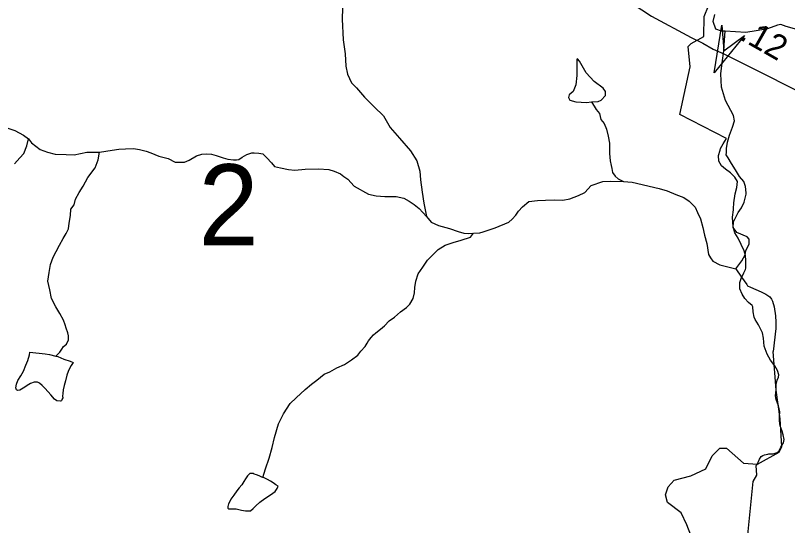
# Model space of a CAD drawing. Extents: x 2056842 to 2160602, y 826753 to 1016856.
# Drawn here: x 2083435 to 2087342, y 863697 to 866279 of the extents above; entities that cross this region are included whole.
import ezdxf

# ---------------------------------------------------------------- set-up
doc = ezdxf.new("R2010")
doc.units = 0
for name, color, linetype in [('Exist Boundary Political City Limit New', 7, 'Continuous'), ('Exist Hydrographic Creek Single Shore', 7, 'Continuous'), ('Exist Hydrographic Lake Shore', 7, 'Continuous'), ('Exist Hydrographic Misc Water Feature', 7, 'Continuous'), ('Exist Road Primary NC Attributed', 7, 'Continuous'), ('Exist Road Primary NC Service Mileage Hundredths English Label', 7, 'Continuous'), ('Exist Road Secondary Structure Standard Bridge Attributed CELL', 7, 'Continuous'), ('Exist Road Secondary Structure Standard Bridge Number Label', 7, 'Continuous'), ('Map Preparation Boundary City Limit Buffer Line', 7, 'Continuous')]:
    doc.layers.add(name, color=color, linetype=linetype)

msp = doc.modelspace()

# ---------------------------------------------------------------- linework, layer by layer
at = {"layer": 'Exist Boundary Political City Limit New'}
for points in [[(2087074.8, 865177.9), (2087066, 865208.9), (2087063.6, 865257.8), (2087067.6, 865294.9), (2087068.2, 865300.8), (2087070.2, 865330.6), (2087077.6, 865376.2), (2087085.5, 865407.4), (2087087.9, 865438), (2087075, 865460.8), (2087053.2, 865481.6), (2087028.4, 865500.9), (2087008, 865518.4), (2086993.9, 865541.7), (2086992.6, 865569.9), (2087000.5, 865597.4), (2087002.9, 865605.5), (2087016.6, 865629.3), (2087032.5, 865656.7), (2086796.5, 865777.4), (2086848.9, 866018.1), (2086839, 866121.6), (2086854.4, 866136.1), (2086917.5, 866171.3), (2086919.5, 866272.4), (2087006.9, 866490.9)], [(2087117.8, 863415.2), (2087167.5, 863920.8), (2087186.2, 863951.6), (2087183.1, 864000.6), (2087186, 864004.5), (2087191, 864014.9), (2087194.8, 864022.2), (2087200.2, 864032.6), (2087209, 864046.2), (2087217.4, 864051.2), (2087225.8, 864056), (2087242.2, 864059), (2087246.5, 864059.8), (2087248.5, 864059.8), (2087268.9, 864060.7), (2087283.5, 864064.6), (2087286.9, 864065.6), (2087297.1, 864074.1), (2087308.2, 864093.3), (2087318.4, 864111.1), (2087320.9, 864115.4), (2087324.4, 864133.5), (2087320.2, 864156.2), (2087314.1, 864175), (2087304, 864201.8), (2087301, 864227.8), (2087301.6, 864251.8), (2087303.1, 864272.6), (2087296.1, 864302.6), (2087284.8, 864334.9), (2087281.4, 864353.8), (2087283.2, 864369.4), (2087284, 864384.2), (2087284.2, 864411.8), (2087290.1, 864432.6), (2087296.8, 864447.5), (2087297.5, 864460.3), (2087291.8, 864481.5), (2087276.8, 864505.4), (2087255.9, 864534.1), (2087238.9, 864564.4), (2087224.1, 864605.9), (2087219.5, 864644.8), (2087215.4, 864672.8), (2087195.1, 864712.6), (2087178.1, 864740.1), (2087172.9, 864752.5), (2087168.6, 864779.3), (2087166.5, 864804.1), (2087162.1, 864811.7), (2087144, 864825.6), (2087125.5, 864846.2), (2087112.5, 864867.8), (2087101.1, 864894.9), (2087099.8, 864926.9), (2087106.8, 864947.4), (2087120.6, 864975.5), (2087129.8, 864993.6), (2087131.6, 865000), (2087131.4, 865026.4), (2087131.6, 865039.4), (2087129.4, 865063.1), (2087122.8, 865087.1), (2087107.8, 865118.9), (2087092, 865151.3), (2087074.8, 865177.9)]]:
    msp.add_lwpolyline(points, dxfattribs=at)
at = {"layer": 'Exist Hydrographic Creek Single Shore'}
for points in [[(2085089.5, 866315.1), (2085087.9, 866258.9), (2085092.4, 866155.3), (2085102.7, 866085), (2085106.6, 866021.2), (2085114.8, 865981.4), (2085135.1, 865937.3), (2085161.3, 865911.5), (2085201.3, 865865.6), (2085249.5, 865815.7), (2085297.5, 865769.9), (2085331.7, 865712), (2085378, 865658.2), (2085434, 865594.2), (2085466.6, 865542.2), (2085480.6, 865490.6), (2085484.7, 865446.5), (2085493.1, 865384.4), (2085500.7, 865328.5), (2085515.2, 865260.5)], [(2082992.9, 866016.6), (2083000.9, 866008.5), (2083025.1, 865990.6), (2083043.1, 865976.6), (2083073.3, 865954.9), (2083097.3, 865929), (2083137.4, 865886.8), (2083173.7, 865841.1), (2083205.9, 865805.4), (2083235.9, 865775.3), (2083283.9, 865755.4), (2083340, 865727.8), (2083391.9, 865709.8), (2083432.1, 865696.1), (2083476.2, 865672.3), (2083500.4, 865654)], [(2083500.4, 865654), (2083516.2, 865634.1), (2083560.3, 865600.3), (2083596.6, 865586.3), (2083636.5, 865576.6), (2083692.3, 865574.6), (2083732.5, 865573), (2083796.5, 865587.2), (2083860.3, 865587.3)], [(2083860.3, 865587.3), (2083892.2, 865591.4), (2083924.2, 865597.4), (2083958.1, 865601.6), (2083992.5, 865603.8), (2084032.3, 865605.8), (2084062.4, 865600.1), (2084096.3, 865592.1), (2084120.1, 865584), (2084160, 865566.2), (2084208.2, 865554.4), (2084242.7, 865536.6), (2084270.8, 865536.4), (2084290.2, 865536.7), (2084314.4, 865546.8), (2084350.5, 865568.9), (2084378.6, 865576.9), (2084402.2, 865579), (2084426.6, 865576.9), (2084450.4, 865569.2), (2084486.3, 865557.3), (2084510.3, 865551.2), (2084538.6, 865547.4), (2084554.1, 865547.4), (2084566, 865549.7), (2084582.2, 865561.9), (2084606.4, 865575.6), (2084630.4, 865583.7), (2084642.3, 865584), (2084666.3, 865582), (2084686.4, 865578.1), (2084706.5, 865558.1), (2084730.5, 865532), (2084746.3, 865514.2), (2084776.2, 865508), (2084816.4, 865498.4), (2084848.2, 865496.3), (2084900.5, 865500.6), (2084968.4, 865502.9), (2085020.4, 865499), (2085048.5, 865491.1), (2085080.5, 865477.4), (2085096.5, 865463.2), (2085116.8, 865449.6), (2085148.8, 865415.4), (2085221, 865373.7), (2085260.8, 865365.6), (2085304.8, 865361.8), (2085361, 865362.2), (2085400.8, 865354.1), (2085427.1, 865338.3), (2085452.9, 865322.4), (2085477.3, 865302.4), (2085515.2, 865260.5)], [(2085753.5, 865177.4), (2085785.3, 865179.4), (2085801.3, 865183.5), (2085831.4, 865193.5), (2085863.2, 865203.7), (2085931.3, 865231.9), (2085949.1, 865247.9), (2085967, 865267.9), (2085980.9, 865288.1), (2086001.2, 865310.2), (2086032.8, 865336.3), (2086076.7, 865342.1), (2086117.1, 865344.6), (2086160.7, 865344.8), (2086204.6, 865343.1), (2086240.9, 865351), (2086284.8, 865367.1), (2086316.8, 865383.3), (2086348.4, 865417.4), (2086407.4, 865437.9), (2086447.4, 865440.4), (2086511, 865437.7)], [(2086511, 865437.7), (2086556.1, 865435.4), (2086692.6, 865402.2), (2086732.6, 865390.4), (2086776.9, 865372.4), (2086816.9, 865357), (2086844.8, 865339), (2086875.1, 865308.8), (2086887, 865281), (2086900.8, 865248.9), (2086913.5, 865205.2), (2086921.1, 865167.1), (2086933.4, 865125.1), (2086941.4, 865069.1), (2086951.6, 865051.3), (2086963.7, 865035.3), (2086999.4, 865017.2), (2087080.8, 864996.2)], [(2085515.2, 865260.5), (2085539.2, 865233), (2085575.3, 865214.9), (2085631.1, 865201.2), (2085675.2, 865185.2), (2085703.3, 865177.3), (2085725.4, 865175.5), (2085753.5, 865177.4)], [(2085183, 864579.7), (2085205.2, 864603.5), (2085214, 864619.6), (2085222.2, 864631.7), (2085235.1, 864649.7), (2085246.8, 864661.7), (2085259.1, 864672), (2085281.3, 864691.8), (2085303, 864708), (2085326.8, 864734), (2085352.8, 864752.3), (2085382.8, 864778.2), (2085414.3, 864800.3), (2085430.5, 864818.4), (2085446.7, 864846.4), (2085454.3, 864874.5), (2085456.6, 864902.6), (2085460.1, 864934.5), (2085472, 864970.5), (2085496, 865004.5), (2085519.9, 865040.7), (2085551.5, 865072.8), (2085573.5, 865095.1), (2085609.6, 865116.8), (2085649.3, 865129), (2085689.5, 865141.2), (2085737.3, 865157.5), (2085753.5, 865177.4)], [(2087080.8, 864996.2), (2087109.6, 864953.6), (2087135.8, 864917.6), (2087139.9, 864909.6), (2087153.9, 864903.8), (2087207.8, 864880), (2087231.9, 864868), (2087251.9, 864854.2), (2087260.2, 864842.2), (2087266.2, 864832.2), (2087274.2, 864804.2), (2087280.4, 864758.1), (2087282.4, 864726.2), (2087282.4, 864694.1), (2087269.3, 864577.5)], [(2084693, 863938.3), (2084686.7, 863940.2), (2084701, 863984.1), (2084718.8, 864038.1), (2084734.6, 864092.1), (2084746.5, 864142.3), (2084766.2, 864212.4), (2084792, 864262.4), (2084825.6, 864314.5), (2084855.8, 864344.5), (2084901.5, 864386.6), (2084933.5, 864413.1), (2084959.7, 864432.9), (2084997.5, 864463), (2085025.4, 864475), (2085061.4, 864495.1), (2085099.4, 864513.2), (2085134.9, 864535.5), (2085166.8, 864559.5), (2085183, 864579.7)], [(2086851.7, 863648.7), (2086832.1, 863700.6), (2086804.3, 863761.4), (2086734.5, 863814.1), (2086723.9, 863853.6), (2086737.6, 863894), (2086767.9, 863926.9), (2086852.3, 863949.4), (2086928.7, 863984.9), (2086960.3, 864049.5), (2086999.8, 864089.1), (2087032.7, 864089.1), (2087119.7, 864012.6), (2087189.1, 864008.2), (2087300.2, 864068), (2087313.4, 864098.3), (2087304.1, 864238.1), (2087284.4, 864382.7), (2087269.3, 864577.5)]]:
    msp.add_lwpolyline(points, dxfattribs=at)
at = {"layer": 'Exist Hydrographic Lake Shore'}
for points in [[(2087027, 866199.5), (2087008.4, 866198.7), (2086978.4, 866209.9), (2086964.7, 866247.4), (2086974.7, 866283.7)], [(2087388.2, 866207.6), (2087334.5, 866222.6), (2087308.3, 866232.6), (2087290.8, 866230.1), (2087240.8, 866211.3), (2087183.3, 866200.1), (2087130.8, 866192.6), (2087027, 866199.5)]]:
    msp.add_lwpolyline(points, dxfattribs=at)
at = {"layer": 'Exist Hydrographic Misc Water Feature'}
msp.add_line((2083639.4, 864554.8), (2083659.3, 864574.9), dxfattribs=at)
for points in [[(2087080.8, 864996.2), (2087110.8, 865037.5), (2087127.1, 865067.5), (2087130.8, 865088.8), (2087147.1, 865121.3), (2087147.1, 865146.3), (2087138.3, 865158.8), (2087085.8, 865180), (2087067.1, 865205), (2087068.4, 865233.8), (2087092.1, 865281.3), (2087108.3, 865305), (2087122.7, 865333.6), (2087132.4, 865373.7), (2087132.6, 865381.6), (2087128.3, 865413.5), (2087120.3, 865437.6), (2087098.1, 865463.4), (2087078.2, 865497.2), (2087057.8, 865529.5), (2087042, 865557.4), (2087031.8, 865573.3), (2087033.7, 865585.1), (2087033.8, 865605.1), (2087037.8, 865637.2), (2087047.4, 865673.4), (2087063.3, 865713.4), (2087073.1, 865745.4), (2087068.8, 865772), (2087028.7, 865847.4), (2087006.9, 865914.8), (2087004.2, 865983.5), (2087010.9, 866038.7), (2087020.3, 866099.3), (2087023, 866153.2), (2087027, 866199.5)], [(2086349.6, 865841.1), (2086383.6, 865843.1), (2086398.6, 865849.4), (2086419.9, 865873.1), (2086421.1, 865894.4), (2086408.6, 865910.6), (2086363.7, 865944.4), (2086322.4, 865988.1), (2086289.9, 866046.9), (2086278.7, 866059.4), (2086274.9, 866056.9), (2086274.9, 866038.2), (2086276.2, 865974.4), (2086271.2, 865926.9), (2086257.4, 865894.4), (2086237.5, 865876.9), (2086233.7, 865863.1), (2086240, 865849.4), (2086271.2, 865840.6), (2086323.7, 865838.1), (2086349.6, 865841.1)], [(2086349.6, 865841.1), (2086373.8, 865803.4), (2086389.8, 865781.6), (2086397.8, 865751.4), (2086414.2, 865731.5), (2086426.1, 865703.3), (2086434.5, 865667.7), (2086440.5, 865631.8), (2086440.7, 865579.5), (2086444.4, 865543.6), (2086448.7, 865519.8), (2086452.8, 865503.7), (2086456.7, 865483.7), (2086468.8, 865465.6), (2086484.8, 865451.8), (2086511, 865437.7)], [(2083430.9, 865527.8), (2083456.7, 865558), (2083476.6, 865580.1), (2083492.2, 865618.3), (2083500.4, 865654)], [(2083659.3, 864574.9), (2083669.6, 864590.8), (2083678.8, 864602.8), (2083692.7, 864614.9), (2083703.2, 864636.9), (2083703.6, 864657.1), (2083699.5, 864673.2), (2083691.5, 864696.6), (2083687.2, 864712.7), (2083677.3, 864736.9), (2083658.7, 864770.6), (2083638.8, 864804.8), (2083616.6, 864846.7), (2083608.7, 864890.6), (2083598.4, 864934.7), (2083606.2, 864978.6), (2083612.1, 865018.7), (2083626.1, 865054.8), (2083641.7, 865084.8), (2083657.7, 865116.9), (2083675.7, 865150.6), (2083691.7, 865175), (2083703.6, 865198.8), (2083707.5, 865227), (2083713.2, 865267.1), (2083715.3, 865298.9), (2083731.3, 865320.8), (2083738.9, 865348.8), (2083756.9, 865383.1), (2083777, 865414.8), (2083801, 865459.1), (2083838.3, 865507.4), (2083852.7, 865547.5), (2083860.3, 865587.3)], [(2083639.4, 864554.8), (2083649.3, 864552.9), (2083679.6, 864539), (2083711.4, 864528.9), (2083727.6, 864523.2), (2083717.1, 864507), (2083709.7, 864495.1), (2083701.5, 864476.8), (2083695.6, 864459.1), (2083687.6, 864429), (2083681.9, 864406.8), (2083675.7, 864385), (2083674.1, 864365), (2083673.7, 864352.9), (2083674.1, 864343), (2083669.8, 864334.7), (2083667.9, 864329), (2083662.2, 864327), (2083643.7, 864329), (2083631.8, 864336.9), (2083613.8, 864358.6), (2083600, 864374.6), (2083583.8, 864392.4), (2083569.7, 864406.8), (2083556, 864418.6), (2083545.9, 864422.5), (2083529.7, 864422.5), (2083511.7, 864416.3), (2083493.8, 864406.5), (2083481.9, 864398.1), (2083465.9, 864388.4), (2083457.9, 864382.3), (2083445.8, 864380), (2083440.1, 864384.1), (2083437.4, 864394.3), (2083439.7, 864412.2), (2083447.7, 864432.1), (2083461.6, 864454.4), (2083475.8, 864478.2), (2083487.5, 864508.5), (2083497.5, 864532.1), (2083505.3, 864562.1), (2083506.9, 864574.5)], [(2083506.9, 864574.5), (2083585.3, 864566.7), (2083607, 864562.5), (2083639.4, 864554.8)], [(2084693, 863938.3), (2084686.7, 863940.2), (2084680.9, 863942), (2084669, 863949.9), (2084655.2, 863954), (2084643.1, 863957.9), (2084637, 863960.1), (2084628.8, 863961.7), (2084621, 863960.1), (2084608.9, 863949.7), (2084599.1, 863933.7), (2084591.3, 863919.9), (2084580.8, 863903.7), (2084567.3, 863887.9), (2084555, 863873.5), (2084539.6, 863851.5), (2084525.6, 863831.7), (2084521.1, 863823.4), (2084513.5, 863807.5), (2084509.4, 863793.6), (2084509.4, 863785.5), (2084513.3, 863781.6), (2084533.4, 863781.4), (2084551.7, 863781.5), (2084579.6, 863775.6), (2084599.7, 863771.8), (2084609.5, 863772), (2084623.5, 863771.9), (2084637.4, 863784), (2084651.8, 863798), (2084671.2, 863816.1), (2084697.3, 863834.1), (2084725.4, 863852.1), (2084749.2, 863870.5), (2084759.2, 863884.3), (2084764.9, 863896.4), (2084753, 863904.3), (2084739.1, 863914.2), (2084725, 863922), (2084711, 863930.2), (2084693, 863938.3)]]:
    msp.add_lwpolyline(points, dxfattribs=at)
at = {"layer": 'Exist Road Primary NC Attributed'}
for points in [[(2084851.1, 868465), (2085025.1, 868251.2), (2085479.5, 867632.3), (2085556.7, 867525.5), (2085753.1, 867254.1), (2085810.8, 867172.9), (2085891.9, 867061.6), (2086014.4, 866893.7), (2086077.1, 866804.8), (2086151, 866709.1), (2086172.2, 866681.6), (2086210.8, 866638.6), (2086255.1, 866591), (2086322.8, 866526.1), (2086373.1, 866481.3), (2086420.7, 866441), (2086476.1, 866396.3), (2086536, 866352.6), (2086604.8, 866307.3), (2086654, 866275.4), (2086854.9, 866166.9), (2086913.1, 866138.3), (2086965.1, 866108.7), (2087019.4, 866084)], [(2087019.4, 866084), (2087174.4, 866006.8), (2087398.2, 865894.3), (2087538.1, 865817.7), (2087640.5, 865758.4), (2087706.6, 865715.3), (2087842, 865625.2), (2087908, 865573.2), (2088055.7, 865457.3), (2088182.7, 865356.1), (2088442.4, 865154.1), (2088545.3, 865072.4), (2088664.5, 864981.1), (2088746.2, 864918.5), (2088985.1, 864756.2), (2089065.2, 864701.9), (2089207.3, 864611.8), (2089259.3, 864582.2), (2089298.5, 864560.9), (2089393.7, 864515), (2089537.4, 864448.4), (2089691.3, 864383.5), (2089971.1, 864267.7)]]:
    msp.add_lwpolyline(points, dxfattribs=at)
at = {"layer": 'Exist Road Secondary Structure Standard Bridge Attributed CELL'}
msp.add_lwpolyline([(2087124.1, 866177.6), (2086970.9, 865987.9), (2087008.7, 866228.8), (2087020.3, 866099.3)], close=True, dxfattribs=at)
at = {"layer": 'Map Preparation Boundary City Limit Buffer Line'}
for points in [[(2087074.8, 865177.9), (2087066, 865208.9), (2087063.6, 865257.8), (2087067.6, 865294.9), (2087068.2, 865300.8), (2087070.2, 865330.6), (2087077.6, 865376.2), (2087085.5, 865407.4), (2087087.9, 865438), (2087075, 865460.8), (2087053.2, 865481.6), (2087028.4, 865500.9), (2087008, 865518.4), (2086993.9, 865541.7), (2086992.6, 865569.9), (2087000.5, 865597.4), (2087002.9, 865605.5), (2087016.6, 865629.3), (2087032.5, 865656.7), (2086796.5, 865777.4), (2086848.9, 866018.1), (2086839, 866121.6), (2086854.4, 866136.1), (2086917.5, 866171.3), (2086919.5, 866272.4), (2087006.9, 866490.9)], [(2087117.8, 863415.2), (2087167.5, 863920.8), (2087186.2, 863951.6), (2087183.1, 864000.6), (2087186, 864004.5), (2087191, 864014.9), (2087194.8, 864022.2), (2087200.2, 864032.6), (2087209, 864046.2), (2087217.4, 864051.2), (2087225.8, 864056), (2087242.2, 864059), (2087246.5, 864059.8), (2087248.5, 864059.8), (2087268.9, 864060.7), (2087283.5, 864064.6), (2087286.9, 864065.6), (2087297.1, 864074.1), (2087308.2, 864093.3), (2087318.4, 864111.1), (2087320.9, 864115.4), (2087324.4, 864133.5), (2087320.2, 864156.2), (2087314.1, 864175), (2087304, 864201.8), (2087301, 864227.8), (2087301.6, 864251.8), (2087303.1, 864272.6), (2087296.1, 864302.6), (2087284.8, 864334.9), (2087281.4, 864353.8), (2087283.2, 864369.4), (2087284, 864384.2), (2087284.2, 864411.8), (2087290.1, 864432.6), (2087296.8, 864447.5), (2087297.5, 864460.3), (2087291.8, 864481.5), (2087276.8, 864505.4), (2087255.9, 864534.1), (2087238.9, 864564.4), (2087224.1, 864605.9), (2087219.5, 864644.8), (2087215.4, 864672.8), (2087195.1, 864712.6), (2087178.1, 864740.1), (2087172.9, 864752.5), (2087168.6, 864779.3), (2087166.5, 864804.1), (2087162.1, 864811.7), (2087144, 864825.6), (2087125.5, 864846.2), (2087112.5, 864867.8), (2087101.1, 864894.9), (2087099.8, 864926.9), (2087106.8, 864947.4), (2087120.6, 864975.5), (2087129.8, 864993.6), (2087131.6, 865000), (2087131.4, 865026.4), (2087131.6, 865039.4), (2087129.4, 865063.1), (2087122.8, 865087.1), (2087107.8, 865118.9), (2087092, 865151.3), (2087074.8, 865177.9)]]:
    msp.add_lwpolyline(points, dxfattribs=at)

# ---------------------------------------------------------------- texts
at = {"layer": 'Exist Road Primary NC Service Mileage Hundredths English Label'}
msp.add_text('.12', height=125, rotation=330.3305, dxfattribs=at).set_placement((2087093.2, 866160.8))
at = {"layer": 'Exist Road Secondary Structure Standard Bridge Number Label'}
msp.add_text('2', height=410.1, dxfattribs=at).set_placement((2084360.8, 865115.2))

doc.saveas('drawing.dxf')
